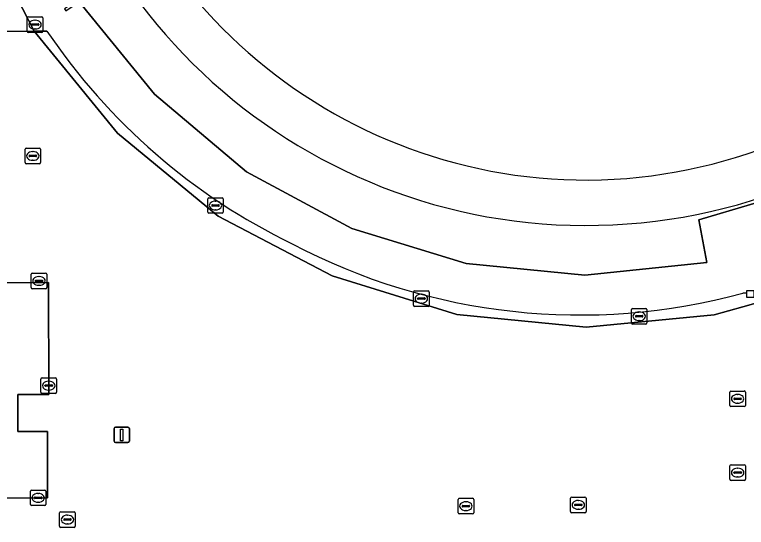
# Model space of a CAD drawing. Extents: x 160203 to 161530, y 379528 to 381797.
# Drawn here: x 160918.34 to 160965.26, y 380568.96 to 380601.82 of the extents above; entities that cross this region are included whole.
import ezdxf

# ---------------------------------------------------------------- set-up
doc = ezdxf.new("R2010")
doc.units = 0
for name, color, linetype in [('IMGEO_Kolk', 7, 'Continuous'), ('IMGEO_Lichtmast', 7, 'Continuous'), ('IMGEO_Pand', 7, 'Continuous'), ('IMGEO_Rijbaan_lokaal_gesloten', 7, 'Continuous'), ('IMGEO_Rioolput', 7, 'Continuous'), ('IMGEO_Terreindeel_gesloten', 7, 'Continuous'), ('IMGEO_Verkeerseiland_open', 7, 'Continuous'), ('IMGEO_Voetpad_gesloten', 7, 'Continuous')]:
    doc.layers.add(name, color=color, linetype=linetype)

msp = doc.modelspace()

# ---------------------------------------------------------------- linework, layer by layer
at = {"layer": 'IMGEO_Kolk'}
for p, q in [((160919.15, 380600.752), (160919.15, 380601.604)), ((160919.225, 380601.678), (160920.077, 380601.678)), ((160919.638, 380601.458), (160919.663, 380601.458)), ((160920.151, 380601.604), (160920.151, 380600.752)), ((160919.409, 380601.172), (160919.409, 380601.184)), ((160919.847, 380601.135), (160919.449, 380601.135)), ((160919.452, 380601.221), (160919.85, 380601.221)), ((160919.893, 380601.184), (160919.893, 380601.172)), ((160920.077, 380600.678), (160919.225, 380600.678)), ((160919.661, 380600.898), (160919.636, 380600.898)), ((160919.007, 380592.334), (160919.007, 380593.186)), ((160919.082, 380593.26), (160919.934, 380593.26)), ((160919.495, 380593.04), (160919.52, 380593.04)), ((160920.008, 380593.186), (160920.008, 380592.334)), ((160919.266, 380592.754), (160919.266, 380592.766)), ((160919.704, 380592.717), (160919.306, 380592.717)), ((160919.309, 380592.803), (160919.707, 380592.803)), ((160919.75, 380592.766), (160919.75, 380592.754)), ((160919.934, 380592.26), (160919.082, 380592.26)), ((160919.518, 380592.48), (160919.493, 380592.48)), ((160930.718, 380589.158), (160930.718, 380590.01)), ((160930.793, 380590.084), (160931.645, 380590.084)), ((160931.206, 380589.864), (160931.231, 380589.864)), ((160931.719, 380590.01), (160931.719, 380589.158)), ((160930.977, 380589.578), (160930.977, 380589.59)), ((160931.415, 380589.541), (160931.017, 380589.541)), ((160931.02, 380589.627), (160931.418, 380589.627)), ((160931.229, 380589.304), (160931.204, 380589.304)), ((160931.461, 380589.59), (160931.461, 380589.578)), ((160931.645, 380589.084), (160930.793, 380589.084)), ((160919.399, 380584.322), (160919.399, 380585.174)), ((160919.474, 380585.248), (160920.326, 380585.248)), ((160920.4, 380585.174), (160920.4, 380584.322)), ((160919.658, 380584.742), (160919.658, 380584.754)), ((160920.096, 380584.705), (160919.698, 380584.705)), ((160919.701, 380584.791), (160920.099, 380584.791)), ((160919.887, 380585.028), (160919.912, 380585.028)), ((160920.142, 380584.754), (160920.142, 380584.742)), ((160920.326, 380584.248), (160919.474, 380584.248)), ((160919.91, 380584.468), (160919.885, 380584.468)), ((160943.994, 380584.114), (160944.846, 380584.114)), ((160943.919, 380583.188), (160943.919, 380584.04)), ((160944.221, 380583.657), (160944.619, 380583.657)), ((160944.407, 380583.894), (160944.432, 380583.894)), ((160944.92, 380584.04), (160944.92, 380583.188)), ((160944.178, 380583.608), (160944.178, 380583.62)), ((160944.616, 380583.571), (160944.218, 380583.571)), ((160944.43, 380583.334), (160944.405, 380583.334)), ((160944.662, 380583.62), (160944.662, 380583.608)), ((160944.846, 380583.114), (160943.994, 380583.114)), ((160957.883, 380582.062), (160957.883, 380582.914)), ((160957.958, 380582.988), (160958.81, 380582.988)), ((160958.371, 380582.768), (160958.396, 380582.768)), ((160958.884, 380582.914), (160958.884, 380582.062)), ((160958.142, 380582.482), (160958.142, 380582.494)), ((160958.58, 380582.445), (160958.182, 380582.445)), ((160958.185, 380582.531), (160958.583, 380582.531)), ((160958.626, 380582.494), (160958.626, 380582.482)), ((160958.81, 380581.988), (160957.958, 380581.988)), ((160958.394, 380582.208), (160958.369, 380582.208)), ((160920.028, 380577.612), (160920.028, 380578.464)), ((160920.103, 380578.538), (160920.955, 380578.538)), ((160921.029, 380578.464), (160921.029, 380577.612)), ((160920.287, 380578.032), (160920.287, 380578.044)), ((160920.725, 380577.995), (160920.327, 380577.995)), ((160920.33, 380578.081), (160920.728, 380578.081)), ((160920.516, 380578.318), (160920.541, 380578.318)), ((160920.771, 380578.044), (160920.771, 380578.032)), ((160920.955, 380577.538), (160920.103, 380577.538)), ((160920.539, 380577.758), (160920.514, 380577.758)), ((160964.194, 380576.769), (160964.194, 380577.621)), ((160964.269, 380577.695), (160965.121, 380577.695)), ((160965.195, 380577.621), (160965.195, 380576.769)), ((160964.453, 380577.189), (160964.453, 380577.201)), ((160964.891, 380577.152), (160964.493, 380577.152)), ((160964.496, 380577.238), (160964.894, 380577.238)), ((160964.682, 380577.475), (160964.707, 380577.475)), ((160964.937, 380577.201), (160964.937, 380577.189)), ((160965.121, 380576.695), (160964.269, 380576.695)), ((160964.705, 380576.915), (160964.68, 380576.915)), ((160964.199, 380572.038), (160964.199, 380572.89)), ((160964.274, 380572.964), (160965.126, 380572.964)), ((160965.2, 380572.89), (160965.2, 380572.038)), ((160964.458, 380572.458), (160964.458, 380572.47)), ((160964.896, 380572.421), (160964.498, 380572.421)), ((160964.501, 380572.507), (160964.899, 380572.507)), ((160964.687, 380572.744), (160964.712, 380572.744)), ((160964.942, 380572.47), (160964.942, 380572.458)), ((160965.126, 380571.964), (160964.274, 380571.964)), ((160964.71, 380572.184), (160964.685, 380572.184)), ((160919.348, 380570.421), (160919.348, 380571.273)), ((160919.423, 380571.347), (160920.275, 380571.347)), ((160919.836, 380571.127), (160919.861, 380571.127)), ((160920.349, 380571.273), (160920.349, 380570.421)), ((160919.607, 380570.841), (160919.607, 380570.853)), ((160920.045, 380570.804), (160919.647, 380570.804)), ((160919.65, 380570.89), (160920.048, 380570.89)), ((160919.859, 380570.567), (160919.834, 380570.567)), ((160920.091, 380570.853), (160920.091, 380570.841)), ((160946.775, 380569.89), (160946.775, 380570.742)), ((160946.85, 380570.816), (160947.702, 380570.816)), ((160947.263, 380570.596), (160947.288, 380570.596)), ((160947.776, 380570.742), (160947.776, 380569.89)), ((160953.982, 380569.97), (160953.982, 380570.822)), ((160954.057, 380570.896), (160954.909, 380570.896)), ((160954.47, 380570.676), (160954.495, 380570.676)), ((160954.983, 380570.822), (160954.983, 380569.97)), ((160920.275, 380570.347), (160919.423, 380570.347)), ((160947.034, 380570.31), (160947.034, 380570.322)), ((160947.472, 380570.273), (160947.074, 380570.273)), ((160947.077, 380570.359), (160947.475, 380570.359)), ((160947.286, 380570.036), (160947.261, 380570.036)), ((160947.518, 380570.322), (160947.518, 380570.31)), ((160954.241, 380570.39), (160954.241, 380570.402)), ((160954.679, 380570.353), (160954.281, 380570.353)), ((160954.284, 380570.439), (160954.682, 380570.439)), ((160954.493, 380570.116), (160954.468, 380570.116)), ((160954.725, 380570.402), (160954.725, 380570.39)), ((160947.702, 380569.816), (160946.85, 380569.816)), ((160954.909, 380569.896), (160954.057, 380569.896))]:
    msp.add_line(p, q, dxfattribs=at)
for points in [[(160919.15, 380600.752), (160919.15, 380601.604)], [(160919.225, 380601.678), (160920.077, 380601.678)], [(160920.151, 380601.604), (160920.151, 380600.752)], [(160920.077, 380600.678), (160919.225, 380600.678)], [(160919.007, 380592.334), (160919.007, 380593.186)], [(160919.082, 380593.26), (160919.934, 380593.26)], [(160920.008, 380593.186), (160920.008, 380592.334)], [(160919.934, 380592.26), (160919.082, 380592.26)], [(160930.718, 380589.158), (160930.718, 380590.01)], [(160930.793, 380590.084), (160931.645, 380590.084)], [(160931.719, 380590.01), (160931.719, 380589.158)], [(160931.645, 380589.084), (160930.793, 380589.084)], [(160919.399, 380584.322), (160919.399, 380585.174)], [(160919.474, 380585.248), (160920.326, 380585.248)], [(160920.4, 380585.174), (160920.4, 380584.322)], [(160920.326, 380584.248), (160919.474, 380584.248)], [(160943.994, 380584.114), (160944.846, 380584.114)], [(160943.919, 380583.188), (160943.919, 380584.04)], [(160944.92, 380584.04), (160944.92, 380583.188)], [(160944.846, 380583.114), (160943.994, 380583.114)], [(160957.883, 380582.062), (160957.883, 380582.914)], [(160957.958, 380582.988), (160958.81, 380582.988)], [(160958.884, 380582.914), (160958.884, 380582.062)], [(160958.81, 380581.988), (160957.958, 380581.988)], [(160920.028, 380577.612), (160920.028, 380578.464)], [(160920.103, 380578.538), (160920.955, 380578.538)], [(160921.029, 380578.464), (160921.029, 380577.612)], [(160920.955, 380577.538), (160920.103, 380577.538)], [(160964.194, 380576.769), (160964.194, 380577.621)], [(160964.269, 380577.695), (160965.121, 380577.695)], [(160965.195, 380577.621), (160965.195, 380576.769)], [(160965.121, 380576.695), (160964.269, 380576.695)], [(160964.199, 380572.038), (160964.199, 380572.89)], [(160964.274, 380572.964), (160965.126, 380572.964)], [(160965.2, 380572.89), (160965.2, 380572.038)], [(160965.126, 380571.964), (160964.274, 380571.964)], [(160919.348, 380570.421), (160919.348, 380571.273)], [(160919.423, 380571.347), (160920.275, 380571.347)], [(160920.349, 380571.273), (160920.349, 380570.421)], [(160946.775, 380569.89), (160946.775, 380570.742)], [(160946.85, 380570.816), (160947.702, 380570.816)], [(160947.776, 380570.742), (160947.776, 380569.89)], [(160953.982, 380569.97), (160953.982, 380570.822)], [(160954.057, 380570.896), (160954.909, 380570.896)], [(160954.983, 380570.822), (160954.983, 380569.97)], [(160920.275, 380570.347), (160919.423, 380570.347)], [(160947.702, 380569.816), (160946.85, 380569.816)], [(160954.909, 380569.896), (160954.057, 380569.896)]]:
    msp.add_lwpolyline(points, dxfattribs=at)
for centre, radius, start, end in [((160919.227, 380601.602), 0.0765, 91.552, 178.448), ((160919.227, 380601.602), 0.0765, 91.552, 178.448), ((160920.075, 380601.602), 0.0765, 1.552, 88.448), ((160920.075, 380601.602), 0.0765, 1.552, 88.448), ((160919.449, 380601.181), 0.0403, 85.8775, 175.7526), ((160919.446, 380601.171), 0.0366, 178.938, 274.7102), ((160919.85, 380601.178), 0.043, 264.8664, 352.4533), ((160919.854, 380601.183), 0.0386, 1.7309, 96.639), ((160919.227, 380600.754), 0.0765, 181.552, 268.448), ((160919.227, 380600.754), 0.0765, 181.552, 268.448), ((160920.075, 380600.754), 0.0765, 271.552, 358.448), ((160920.075, 380600.754), 0.0765, 271.552, 358.448), ((160919.084, 380593.184), 0.0765, 91.552, 178.448), ((160919.084, 380593.184), 0.0765, 91.552, 178.448), ((160919.932, 380593.184), 0.0765, 1.552, 88.448), ((160919.932, 380593.184), 0.0765, 1.552, 88.448), ((160919.306, 380592.763), 0.0403, 85.8775, 175.7526), ((160919.303, 380592.753), 0.0366, 178.938, 274.7102), ((160919.707, 380592.76), 0.043, 264.8664, 352.4533), ((160919.711, 380592.765), 0.0386, 1.7309, 96.639), ((160919.084, 380592.336), 0.0765, 181.552, 268.448), ((160919.084, 380592.336), 0.0765, 181.552, 268.448), ((160919.932, 380592.336), 0.0765, 271.552, 358.448), ((160919.932, 380592.336), 0.0765, 271.552, 358.448), ((160930.795, 380590.008), 0.0765, 91.552, 178.448), ((160930.795, 380590.008), 0.0765, 91.552, 178.448), ((160931.643, 380590.008), 0.0765, 1.552, 88.448), ((160931.643, 380590.008), 0.0765, 1.552, 88.448), ((160931.017, 380589.587), 0.0403, 85.8775, 175.7526), ((160931.014, 380589.577), 0.0366, 178.938, 274.7102), ((160931.418, 380589.584), 0.043, 264.8664, 352.4533), ((160931.422, 380589.589), 0.0386, 1.7309, 96.639), ((160930.795, 380589.16), 0.0765, 181.552, 268.448), ((160930.795, 380589.16), 0.0765, 181.552, 268.448), ((160931.643, 380589.16), 0.0765, 271.552, 358.448), ((160931.643, 380589.16), 0.0765, 271.552, 358.448), ((160919.476, 380585.172), 0.0765, 91.552, 178.448), ((160919.476, 380585.172), 0.0765, 91.552, 178.448), ((160920.324, 380585.172), 0.0765, 1.552, 88.448), ((160920.324, 380585.172), 0.0765, 1.552, 88.448), ((160919.698, 380584.751), 0.0403, 85.8775, 175.7526), ((160919.695, 380584.741), 0.0366, 178.938, 274.7102), ((160920.099, 380584.748), 0.043, 264.8664, 352.4533), ((160920.103, 380584.753), 0.0386, 1.7309, 96.639), ((160919.476, 380584.324), 0.0765, 181.552, 268.448), ((160919.476, 380584.324), 0.0765, 181.552, 268.448), ((160920.324, 380584.324), 0.0765, 271.552, 358.448), ((160920.324, 380584.324), 0.0765, 271.552, 358.448), ((160943.996, 380584.038), 0.0765, 91.552, 178.448), ((160943.996, 380584.038), 0.0765, 91.552, 178.448), ((160944.844, 380584.038), 0.0765, 1.552, 88.448), ((160944.844, 380584.038), 0.0765, 1.552, 88.448), ((160944.218, 380583.617), 0.0403, 85.8775, 175.7526), ((160944.623, 380583.619), 0.0386, 1.7309, 96.639), ((160943.996, 380583.19), 0.0765, 181.552, 268.448), ((160943.996, 380583.19), 0.0765, 181.552, 268.448), ((160944.215, 380583.607), 0.0366, 178.938, 274.7102), ((160944.619, 380583.614), 0.043, 264.8664, 352.4533), ((160944.844, 380583.19), 0.0765, 271.552, 358.448), ((160944.844, 380583.19), 0.0765, 271.552, 358.448), ((160957.96, 380582.912), 0.0765, 91.552, 178.448), ((160957.96, 380582.912), 0.0765, 91.552, 178.448), ((160958.808, 380582.912), 0.0765, 1.552, 88.448), ((160958.808, 380582.912), 0.0765, 1.552, 88.448), ((160958.182, 380582.491), 0.0403, 85.8775, 175.7526), ((160958.179, 380582.481), 0.0366, 178.938, 274.7102), ((160958.583, 380582.488), 0.043, 264.8664, 352.4533), ((160958.587, 380582.493), 0.0386, 1.7309, 96.639), ((160957.96, 380582.064), 0.0765, 181.552, 268.448), ((160957.96, 380582.064), 0.0765, 181.552, 268.448), ((160958.808, 380582.064), 0.0765, 271.552, 358.448), ((160958.808, 380582.064), 0.0765, 271.552, 358.448), ((160920.105, 380578.462), 0.0765, 91.552, 178.448), ((160920.105, 380578.462), 0.0765, 91.552, 178.448), ((160920.953, 380578.462), 0.0765, 1.552, 88.448), ((160920.953, 380578.462), 0.0765, 1.552, 88.448), ((160920.327, 380578.041), 0.0403, 85.8775, 175.7526), ((160920.324, 380578.031), 0.0366, 178.938, 274.7102), ((160920.728, 380578.038), 0.043, 264.8664, 352.4533), ((160920.732, 380578.043), 0.0386, 1.7309, 96.639), ((160920.105, 380577.614), 0.0765, 181.552, 268.448), ((160920.105, 380577.614), 0.0765, 181.552, 268.448), ((160920.953, 380577.614), 0.0765, 271.552, 358.448), ((160920.953, 380577.614), 0.0765, 271.552, 358.448), ((160964.271, 380577.619), 0.0765, 91.552, 178.448), ((160964.271, 380577.619), 0.0765, 91.552, 178.448), ((160965.119, 380577.619), 0.0765, 1.552, 88.448), ((160965.119, 380577.619), 0.0765, 1.552, 88.448), ((160964.493, 380577.198), 0.0403, 85.8775, 175.7526), ((160964.49, 380577.188), 0.0366, 178.938, 274.7102), ((160964.894, 380577.195), 0.043, 264.8664, 352.4533), ((160964.898, 380577.2), 0.0386, 1.7309, 96.639), ((160964.271, 380576.771), 0.0765, 181.552, 268.448), ((160964.271, 380576.771), 0.0765, 181.552, 268.448), ((160965.119, 380576.771), 0.0765, 271.552, 358.448), ((160965.119, 380576.771), 0.0765, 271.552, 358.448), ((160964.276, 380572.888), 0.0765, 91.552, 178.448), ((160964.276, 380572.888), 0.0765, 91.552, 178.448), ((160965.124, 380572.888), 0.0765, 1.552, 88.448), ((160965.124, 380572.888), 0.0765, 1.552, 88.448), ((160964.498, 380572.467), 0.0403, 85.8775, 175.7526), ((160964.495, 380572.457), 0.0366, 178.938, 274.7102), ((160964.899, 380572.464), 0.043, 264.8664, 352.4533), ((160964.903, 380572.469), 0.0386, 1.7309, 96.639), ((160964.276, 380572.04), 0.0765, 181.552, 268.448), ((160964.276, 380572.04), 0.0765, 181.552, 268.448), ((160965.124, 380572.04), 0.0765, 271.552, 358.448), ((160965.124, 380572.04), 0.0765, 271.552, 358.448), ((160919.425, 380571.271), 0.0765, 91.552, 178.448), ((160919.425, 380571.271), 0.0765, 91.552, 178.448), ((160920.273, 380571.271), 0.0765, 1.552, 88.448), ((160920.273, 380571.271), 0.0765, 1.552, 88.448), ((160919.647, 380570.85), 0.0403, 85.8775, 175.7526), ((160919.644, 380570.84), 0.0366, 178.938, 274.7102), ((160920.048, 380570.847), 0.043, 264.8664, 352.4533), ((160920.052, 380570.852), 0.0386, 1.7309, 96.639), ((160946.852, 380570.74), 0.0765, 91.552, 178.448), ((160946.852, 380570.74), 0.0765, 91.552, 178.448), ((160947.7, 380570.74), 0.0765, 1.552, 88.448), ((160947.7, 380570.74), 0.0765, 1.552, 88.448), ((160954.059, 380570.82), 0.0765, 91.552, 178.448), ((160954.059, 380570.82), 0.0765, 91.552, 178.448), ((160954.907, 380570.82), 0.0765, 1.552, 88.448), ((160954.907, 380570.82), 0.0765, 1.552, 88.448), ((160919.425, 380570.423), 0.0765, 181.552, 268.448), ((160919.425, 380570.423), 0.0765, 181.552, 268.448), ((160920.273, 380570.423), 0.0765, 271.552, 358.448), ((160920.273, 380570.423), 0.0765, 271.552, 358.448), ((160947.074, 380570.319), 0.0403, 85.8775, 175.7526), ((160947.071, 380570.309), 0.0366, 178.938, 274.7102), ((160947.475, 380570.316), 0.043, 264.8664, 352.4533), ((160947.479, 380570.321), 0.0386, 1.7309, 96.639), ((160954.281, 380570.399), 0.0403, 85.8775, 175.7526), ((160954.278, 380570.389), 0.0366, 178.938, 274.7102), ((160954.682, 380570.396), 0.043, 264.8664, 352.4533), ((160954.686, 380570.401), 0.0386, 1.7309, 96.639), ((160946.852, 380569.892), 0.0765, 181.552, 268.448), ((160946.852, 380569.892), 0.0765, 181.552, 268.448), ((160947.7, 380569.892), 0.0765, 271.552, 358.448), ((160947.7, 380569.892), 0.0765, 271.552, 358.448), ((160954.059, 380569.972), 0.0765, 181.552, 268.448), ((160954.059, 380569.972), 0.0765, 181.552, 268.448), ((160954.907, 380569.972), 0.0765, 271.552, 358.448), ((160954.907, 380569.972), 0.0765, 271.552, 358.448)]:
    msp.add_arc(centre, radius, start, end, dxfattribs=at)
for centre, major_axis, ratio, start_param, end_param in [((160919.637, 380601.178), (-0.387, 0.002), 0.722429, 4.712389, 7.853982), ((160919.662, 380601.178), (-0.39, 0.002), 0.717154, 1.570796, 4.712389), ((160919.494, 380592.76), (-0.387, 0.002), 0.722429, 4.712389, 7.853982), ((160919.519, 380592.76), (-0.39, 0.002), 0.717154, 1.570796, 4.712389), ((160931.205, 380589.584), (-0.387, 0.002), 0.722429, 4.712389, 7.853982), ((160931.23, 380589.584), (-0.39, 0.002), 0.717154, 1.570796, 4.712389), ((160919.886, 380584.748), (-0.387, 0.002), 0.722429, 4.712389, 7.853982), ((160919.911, 380584.748), (-0.39, 0.002), 0.717154, 1.570796, 4.712389), ((160944.406, 380583.614), (-0.387, 0.002), 0.722429, 4.712389, 7.853982), ((160944.431, 380583.614), (-0.39, 0.002), 0.717154, 1.570796, 4.712389), ((160958.37, 380582.488), (-0.387, 0.002), 0.722429, 4.712389, 7.853982), ((160958.395, 380582.488), (-0.39, 0.002), 0.717154, 1.570796, 4.712389), ((160920.515, 380578.038), (-0.387, 0.002), 0.722429, 4.712389, 7.853982), ((160920.54, 380578.038), (-0.39, 0.002), 0.717154, 1.570796, 4.712389), ((160964.681, 380577.195), (-0.387, 0.002), 0.722429, 4.712389, 7.853982), ((160964.706, 380577.195), (-0.39, 0.002), 0.717154, 1.570796, 4.712389), ((160964.686, 380572.464), (-0.387, 0.002), 0.722429, 4.712389, 7.853982), ((160964.711, 380572.464), (-0.39, 0.002), 0.717154, 1.570796, 4.712389), ((160919.835, 380570.847), (-0.387, 0.002), 0.722429, 4.712389, 7.853982), ((160919.86, 380570.847), (-0.39, 0.002), 0.717154, 1.570796, 4.712389), ((160947.262, 380570.316), (-0.387, 0.002), 0.722429, 4.712389, 7.853982), ((160947.287, 380570.316), (-0.39, 0.002), 0.717154, 1.570796, 4.712389), ((160954.469, 380570.396), (-0.387, 0.002), 0.722429, 4.712389, 7.853982), ((160954.494, 380570.396), (-0.39, 0.002), 0.717154, 1.570796, 4.712389)]:
    msp.add_ellipse(centre, major_axis=major_axis, ratio=ratio, start_param=start_param, end_param=end_param, dxfattribs=at)
at = {"layer": 'IMGEO_Lichtmast'}
for p, q in [((160924.713, 380574.484), (160924.713, 380575.284)), ((160924.713, 380575.284), (160924.713, 380574.484)), ((160924.813, 380575.384), (160925.603, 380575.384)), ((160925.603, 380575.384), (160924.813, 380575.384)), ((160925.703, 380575.284), (160925.703, 380574.484)), ((160925.703, 380574.484), (160925.703, 380575.284)), ((160925.603, 380574.384), (160924.813, 380574.384)), ((160924.813, 380574.384), (160925.603, 380574.384))]:
    msp.add_line(p, q, dxfattribs=at)
msp.add_lwpolyline([(160925.133, 380575.259), (160925.283, 380575.259), (160925.283, 380574.509), (160925.133, 380574.509), (160925.133, 380575.259)], dxfattribs=at)
for centre, start, end in [((160924.813, 380575.284), 90, 180), ((160924.813, 380575.284), 90, 180), ((160925.603, 380575.284), 0, 90), ((160925.603, 380575.284), 360, 90), ((160924.813, 380574.484), 180, 270), ((160924.813, 380574.484), 180, 270), ((160925.603, 380574.484), 270, 0), ((160925.603, 380574.484), 270, 0)]:
    msp.add_arc(centre, 0.1, start, end, dxfattribs=at)
at = {"layer": 'IMGEO_Pand'}
msp.add_lwpolyline([(160918.036, 380608.73), (160919.619, 380609.396), (160922.955, 380603.158), (160921.532, 380602.199), (160921.619, 380602.065), (160922.476, 380602.64), (160927.305, 380596.718), (160933.215, 380591.735), (160939.964, 380588.118), (160947.286, 380585.857), (160954.895, 380585.118), (160962.732, 380585.93), (160962.211, 380588.671), (160968.83, 380590.633), (160974.901, 380593.899), (160976.46, 380591.593), (160982.575, 380596.626), (160987.428, 380602.451), (160991.05, 380609.221), (160993.275, 380616.564), (160994.044, 380624.174), (160994.04, 380631.809), (160994.099, 380699.851)], dxfattribs=at)
msp.add_lwpolyline([(160904.208, 380570.806), (160920.449, 380570.849), (160920.438, 380575.102), (160918.547, 380575.097), (160918.54, 380577.471), (160920.53, 380577.477), (160920.512, 380584.65), (160915.933, 380584.638), (160915.938, 380582.698), (160914.913, 380582.695), (160914.908, 380584.618), (160904.178, 380584.59), (160904.197, 380577.323), (160906.174, 380577.329), (160906.177, 380576.284), (160904.194, 380576.279)], close=True, dxfattribs=at)
msp.add_arc((160954.983, 380624.14), 35.835, 183.3112, 2.169, dxfattribs=at)
at = {"layer": 'IMGEO_Rijbaan_lokaal_gesloten'}
msp.add_lwpolyline([(160914.265, 380613.131), (160901.881, 380613.088), (160901.881, 380612.972), (160897.377, 380612.961), (160897.37, 380615.634), (160886.444, 380615.605), (160886.451, 380612.964), (160881.967, 380612.953), (160881.963, 380614.494), (160881.955, 380617.465), (160883.749, 380617.47), (160883.949, 380617.471), (160883.923, 380627.205), (160877.623, 380627.189), (160877.419, 380627.188), (160877.528, 380621.059), (160874.065, 380621.058), (160874.167, 380608.087), (160875.292, 380608.09), (160875.246, 380603.896), (160875.237, 380600.792), (160883.249, 380600.705), (160919.587, 380600.766), (160915.838, 380608.044)], close=True, dxfattribs=at)
at = {"layer": 'IMGEO_Rioolput'}
for p, q in [((160921.227, 380569.03), (160921.227, 380569.882)), ((160921.302, 380569.956), (160922.154, 380569.956)), ((160921.715, 380569.736), (160921.74, 380569.736)), ((160922.228, 380569.882), (160922.228, 380569.03)), ((160921.486, 380569.45), (160921.486, 380569.462)), ((160921.924, 380569.413), (160921.526, 380569.413)), ((160921.529, 380569.499), (160921.927, 380569.499)), ((160921.738, 380569.176), (160921.713, 380569.176)), ((160921.97, 380569.462), (160921.97, 380569.45)), ((160922.154, 380568.956), (160921.302, 380568.956))]:
    msp.add_line(p, q, dxfattribs=at)
for points in [[(160921.227, 380569.03), (160921.227, 380569.882)], [(160921.302, 380569.956), (160922.154, 380569.956)], [(160922.228, 380569.882), (160922.228, 380569.03)], [(160922.154, 380568.956), (160921.302, 380568.956)]]:
    msp.add_lwpolyline(points, dxfattribs=at)
for centre, radius, start, end in [((160921.304, 380569.88), 0.0765, 91.552, 178.448), ((160921.304, 380569.88), 0.0765, 91.552, 178.448), ((160922.152, 380569.88), 0.0765, 1.552, 88.448), ((160922.152, 380569.88), 0.0765, 1.552, 88.448), ((160921.526, 380569.459), 0.0403, 85.8775, 175.7526), ((160921.523, 380569.449), 0.0366, 178.938, 274.7102), ((160921.927, 380569.456), 0.043, 264.8664, 352.4533), ((160921.931, 380569.461), 0.0386, 1.7309, 96.639), ((160921.304, 380569.032), 0.0765, 181.552, 268.448), ((160921.304, 380569.032), 0.0765, 181.552, 268.448), ((160922.152, 380569.032), 0.0765, 271.552, 358.448), ((160922.152, 380569.032), 0.0765, 271.552, 358.448)]:
    msp.add_arc(centre, radius, start, end, dxfattribs=at)
for centre, major_axis, ratio, start_param, end_param in [((160921.714, 380569.456), (-0.387, 0.002), 0.722429, 4.712389, 7.853982), ((160921.739, 380569.456), (-0.39, 0.002), 0.717154, 1.570796, 4.712389)]:
    msp.add_ellipse(centre, major_axis=major_axis, ratio=ratio, start_param=start_param, end_param=end_param, dxfattribs=at)
at = {"layer": 'IMGEO_Terreindeel_gesloten'}
for centre, radius, start, end in [((160954.983, 380624.14), 35.835, 183.3112, 2.169), ((160954.858, 380624.259), 33.048, 270.5227, 356.8867), ((160954.858, 380624.259), 33.048, 270.5227, 356.8867), ((160955.06, 380624.197), 32.985, 184.7694, 270.1711), ((160955.06, 380624.197), 32.985, 184.7694, 270.1711)]:
    msp.add_arc(centre, radius, start, end, dxfattribs=at)
at = {"layer": 'IMGEO_Verkeerseiland_open'}
msp.add_lwpolyline([(160920.41, 380600.768), (160919.587, 380600.766), (160924.931, 380594.225), (160931.383, 380588.911), (160938.698, 380585.072), (160946.698, 380582.595), (160954.976, 380581.783), (160963.2, 380582.575), (160965.031, 380583.094), (160968.811, 380584.166), (160965.742, 380584.002), (160965.742, 380583.683), (160965.282, 380583.683), (160965.282, 380583.977), (160965.031, 380583.964)], dxfattribs=at)
for centre, radius, start, end in [((160953.687, 380623.245), 40.157, 214.0369, 244.0817), ((160954.596, 380622.204), 39.638, 242.2423, 285.264)]:
    msp.add_arc(centre, radius, start, end, dxfattribs=at)
at = {"layer": 'IMGEO_Voetpad_gesloten'}
for points in [[(160915.838, 380608.044), (160919.587, 380600.766), (160920.41, 380600.768)], [(160987.428, 380602.451), (160982.575, 380596.626), (160976.46, 380591.593), (160974.901, 380593.899), (160968.83, 380590.633), (160962.211, 380588.671), (160962.732, 380585.93), (160954.895, 380585.118), (160947.286, 380585.857), (160939.964, 380588.118), (160933.215, 380591.735), (160927.305, 380596.718), (160922.476, 380602.64)], [(160965.031, 380583.964), (160965.282, 380583.977), (160965.282, 380584.143), (160965.742, 380584.143), (160965.742, 380584.002), (160968.811, 380584.166), (160971.29, 380584.868), (160977.536, 380588.497), (160977.536, 380588.644), (160977.681, 380588.644), (160977.781, 380588.644), (160978.011, 380588.782), (160978.123, 380588.849), (160984.903, 380594.189), (160990.105, 380600.587), (160988.201, 380601.929)], [(160970.827, 380583.962), (160968.811, 380584.166), (160965.031, 380583.094), (160963.2, 380582.575), (160954.976, 380581.783), (160946.698, 380582.595), (160938.698, 380585.072), (160931.383, 380588.911), (160924.931, 380594.225), (160919.587, 380600.766), (160883.249, 380600.705)]]:
    msp.add_lwpolyline(points, dxfattribs=at)
msp.add_lwpolyline([(160920.53, 380577.477), (160918.54, 380577.471), (160918.547, 380575.097), (160920.438, 380575.102), (160920.449, 380570.849), (160904.208, 380570.806), (160904.194, 380576.279), (160906.177, 380576.284), (160906.174, 380577.329), (160904.197, 380577.323), (160904.178, 380584.59), (160914.908, 380584.618), (160914.913, 380582.695), (160915.938, 380582.698), (160915.933, 380584.638), (160920.512, 380584.65)], close=True, dxfattribs=at)
for centre, radius, start, end in [((160953.687, 380623.245), 40.157, 214.0369, 244.0817), ((160954.596, 380622.204), 39.638, 242.2423, 285.264)]:
    msp.add_arc(centre, radius, start, end, dxfattribs=at)

doc.saveas('drawing.dxf')
